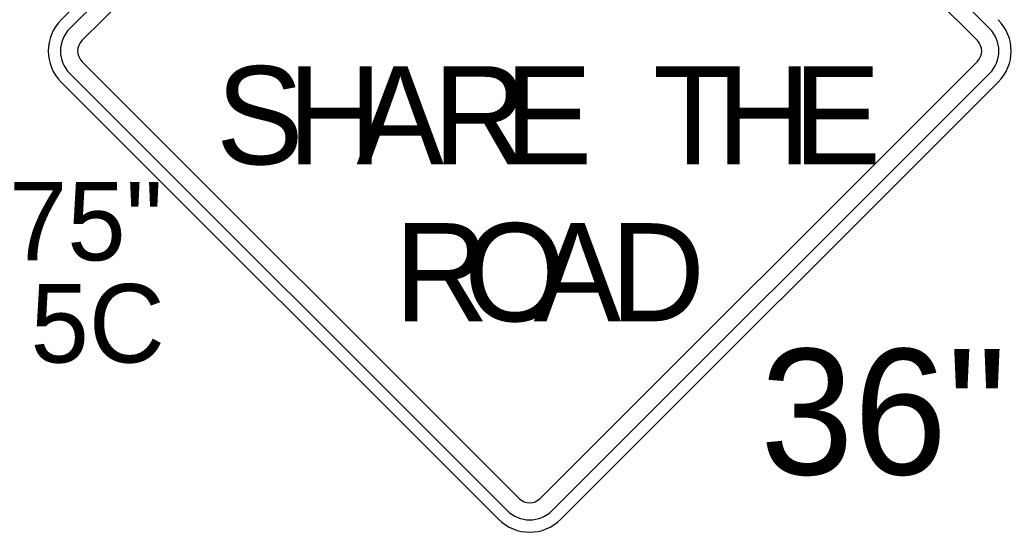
# Model space of a CAD drawing. Extents: x 99976 to 100136, y 99905 to 100011.
# Drawn here: x 100020.629 to 100021.197, y 99975.452 to 99975.746 of the extents above; entities that cross this region are included whole.
import ezdxf

# ---------------------------------------------------------------- set-up
doc = ezdxf.new("R2010")
doc.units = 0
doc.layers.add('TR_SN_ConstructionSigns', color=7, linetype='Continuous')

msp = doc.modelspace()

# ---------------------------------------------------------------- linework, layer by layer
at = {"layer": 'TR_SN_ConstructionSigns'}
for p, q in [((100020.90326, 99975.99666), (100020.65268, 99975.74608)), ((100020.90823, 99975.99169), (100020.65765, 99975.7411)), ((100021.18467, 99975.7411), (100020.93409, 99975.99169)), ((100020.66461, 99975.73414), (100020.91519, 99975.98472)), ((100020.92713, 99975.98472), (100021.17771, 99975.73414)), ((100020.91519, 99975.47163), (100020.66461, 99975.72221)), ((100021.17771, 99975.72221), (100020.92713, 99975.47163)), ((100020.65765, 99975.71525), (100020.90823, 99975.46467)), ((100020.93409, 99975.46467), (100021.18467, 99975.71525)), ((100020.65268, 99975.71028), (100020.90326, 99975.4597)), ((100020.93906, 99975.4597), (100021.18964, 99975.71028))]:
    msp.add_line(p, q, dxfattribs=at)
for centre, radius, start, end in [((100020.67058, 99975.72818), 0.02531, 135, 225), ((100020.67058, 99975.72818), 0.01828, 135, 225), ((100021.17174, 99975.72818), 0.01828, 315, 45), ((100021.17174, 99975.72818), 0.02531, 315, 45), ((100020.67058, 99975.72818), 0.00844, 135, 225), ((100021.17174, 99975.72818), 0.00844, 315, 45), ((100020.92116, 99975.4776), 0.00844, 225, 315), ((100020.92116, 99975.4776), 0.01828, 225, 315), ((100020.92116, 99975.4776), 0.02531, 225, 315)]:
    msp.add_arc(centre, radius, start, end, dxfattribs=at)

# ---------------------------------------------------------------- texts
for s, height, p in [('S', 0.05625, (100020.74144, 99975.66324)), ('H', 0.05625, (100020.7825, 99975.66324)), ('A', 0.05625, (100020.82188, 99975.66324)), ('R', 0.05625, (100020.86575, 99975.66324)), ('E', 0.05625, (100020.90682, 99975.66324)), ('T', 0.05625, (100020.99175, 99975.66324)), ('H', 0.05625, (100021.02832, 99975.66324)), ('E', 0.05625, (100021.07219, 99975.66324)), ('12.75"', 0.045, (100020.53905, 99975.60815)), ('R', 0.05625, (100020.84354, 99975.57324)), ('R', 0.05625, (100020.84354, 99975.57324)), ('O', 0.05625, (100020.88347, 99975.57324)), ('A', 0.05625, (100020.92341, 99975.57324)), ('D', 0.05625, (100020.96729, 99975.57324)), ('5C', 0.045, (100020.6351, 99975.54957))]:
    msp.add_text(s, height=height, dxfattribs=at).set_placement(p)
msp.add_text('36"', height=0.072, rotation=360, dxfattribs=at).set_placement((100021.05323, 99975.48535))

doc.saveas('drawing.dxf')
